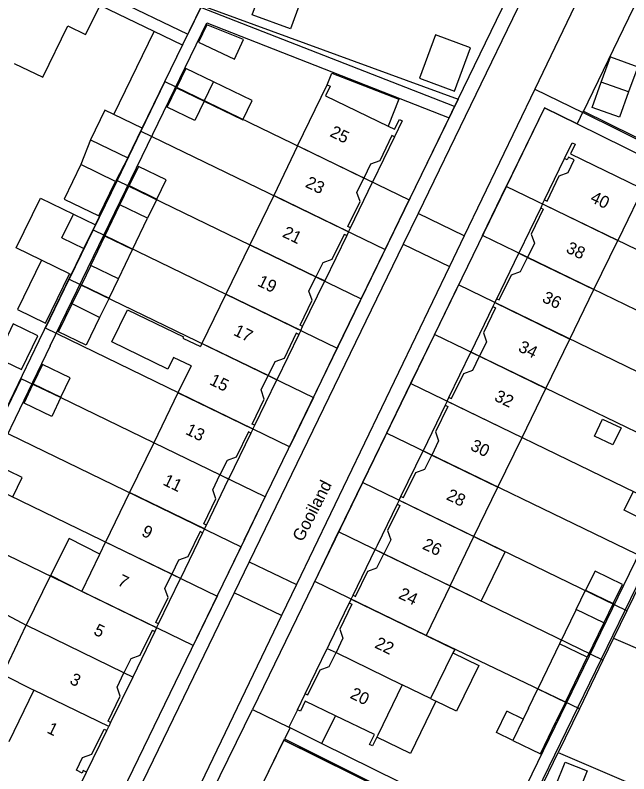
# Model space of a CAD drawing. Extents: x 194485 to 197793, y 468269 to 470822.
# Drawn here: x 197056 to 197116.4, y 469477 to 469551.6 of the extents above; entities that cross this region are included whole.
import ezdxf

# ---------------------------------------------------------------- set-up
doc = ezdxf.new("R2010")
doc.units = 0
for name, color, linetype in [('BAG standplaatsen grensvlak', 7, 'Continuous'), ('BGT begrenzing pand op maaiveld onder overbouw', 7, 'Continuous'), ('BGT grensvlak gebouwinstallatie plus 1', 7, 'Continuous'), ('BGT grensvlak overig bouwwerk uitbreiding populatie', 7, 'Continuous'), ('BGT grensvlak pand deel overbouw', 7, 'Continuous'), ('BGT grensvlak pand op maaiveld', 7, 'Continuous'), ('BGT grensvlak pand op maaiveld LR', 7, 'Continuous'), ('BGT grensvlak wegdeel', 7, 'Continuous'), ('BGT tekst huisnummerreeks', 7, 'Continuous'), ('BGT tekst openbare ruimte label weg', 7, 'Continuous'), ('GEM grensvlak WOZ_BRK percelen', 7, 'Continuous')]:
    doc.layers.add(name, color=color, linetype=linetype)

msp = doc.modelspace()

# ---------------------------------------------------------------- linework, layer by layer
at = {"layer": 'BAG standplaatsen grensvlak'}
for p, q in [((197073.239, 469461.554), (197082.424, 469480.299)), ((197082.424, 469480.299), (197093.762, 469474.694))]:
    msp.add_line(p, q, dxfattribs=at)
at = {"layer": 'BGT begrenzing pand op maaiveld onder overbouw'}
for points in [[(197093.301, 469539.671), (197093.05, 469539.793), (197091.845, 469537.311), (197090.944, 469536.98), (197090.282, 469535.625)], [(197108.066, 469533.466), (197108.317, 469533.344), (197109.494, 469535.829), (197110.392, 469536.17), (197110.989, 469537.423), (197110.426, 469537.689), (197110.29, 469537.406), (197110.035, 469537.529)], [(197088.967, 469530.728), (197088.715, 469530.85), (197089.906, 469533.307), (197089.593, 469534.214), (197090.282, 469535.625)], [(197107.687, 469532.683), (197107.94, 469532.56), (197106.749, 469530.104), (197107.062, 469529.197), (197106.382, 469527.804)], [(197088.592, 469529.955), (197088.341, 469530.077), (197087.136, 469527.594), (197086.235, 469527.263), (197085.573, 469525.907)], [(197103.357, 469523.748), (197103.609, 469523.626), (197104.81, 469526.099), (197105.711, 469526.431), (197106.382, 469527.804)], [(197084.257, 469521.011), (197084.006, 469521.133), (197085.197, 469523.59), (197084.884, 469524.497), (197085.573, 469525.907)], [(197102.982, 469522.974), (197103.234, 469522.852), (197102.044, 469520.396), (197102.357, 469519.489), (197101.672, 469518.087)], [(197083.882, 469520.237), (197083.631, 469520.359), (197082.426, 469517.876), (197081.525, 469517.545), (197080.863, 469516.189)], [(197098.653, 469514.04), (197098.904, 469513.918), (197100.105, 469516.391), (197101.006, 469516.723), (197101.672, 469518.087)], [(197079.547, 469511.293), (197079.296, 469511.415), (197080.487, 469513.872), (197080.174, 469514.779), (197080.863, 469516.189)], [(197098.279, 469513.267), (197098.531, 469513.145), (197097.323, 469510.653), (197097.636, 469509.746), (197096.96, 469508.362)], [(197079.172, 469510.519), (197078.921, 469510.641), (197077.72, 469508.167), (197076.819, 469507.836), (197076.122, 469506.409)], [(197093.932, 469504.297), (197094.183, 469504.175), (197095.384, 469506.648), (197096.285, 469506.98), (197096.96, 469508.362)], [(197074.784, 469501.467), (197074.533, 469501.589), (197075.724, 469504.046), (197075.411, 469504.953), (197076.122, 469506.409)], [(197093.557, 469503.523), (197093.809, 469503.4), (197092.614, 469500.935), (197092.927, 469500.028), (197092.251, 469498.645)], [(197074.414, 469500.703), (197074.163, 469500.824), (197072.958, 469498.342), (197072.057, 469498.011), (197071.39, 469496.646)], [(197089.223, 469494.579), (197089.474, 469494.457), (197090.675, 469496.93), (197091.576, 469497.262), (197092.251, 469498.645)], [(197070.079, 469491.759), (197069.828, 469491.881), (197071.019, 469494.338), (197070.706, 469495.245), (197071.39, 469496.646)], [(197088.853, 469493.814), (197089.105, 469493.691), (197087.915, 469491.236), (197088.228, 469490.329), (197087.543, 469488.926)], [(197069.704, 469490.986), (197069.453, 469491.108), (197068.248, 469488.625), (197067.347, 469488.294), (197066.68, 469486.929)], [(197084.523, 469484.88), (197084.775, 469484.758), (197085.976, 469487.231), (197086.877, 469487.563), (197087.543, 469488.926)], [(197065.369, 469482.042), (197065.118, 469482.164), (197066.309, 469484.621), (197065.996, 469485.528), (197066.68, 469486.929)], [(197063.009, 469477.174), (197062.677, 469477.335), (197062.551, 469477.075), (197061.993, 469477.351), (197062.613, 469478.594), (197063.517, 469478.918), (197064.739, 469481.381), (197064.989, 469481.259)]]:
    msp.add_lwpolyline(points, dxfattribs=at)
at = {"layer": 'BGT grensvlak gebouwinstallatie plus 1'}
for p, q in [((197065.692, 469541.884), (197069.644, 469550.036)), ((197072.433, 469548.683), (197069.644, 469550.036)), ((197068.482, 469540.532), (197072.433, 469548.683)), ((197063.384, 469539.376), (197062.443, 469536.945)), ((197067.058, 469537.595), (197065.854, 469535.292)), ((197064.796, 469529.888), (197066.274, 469532.979)), ((197067.521, 469528.585), (197068.99, 469531.658)), ((197063.427, 469527.024), (197064.796, 469529.888)), ((197067.521, 469528.585), (197064.796, 469529.888)), ((197061.605, 469526.347), (197062.74, 469528.687)), ((197066.14, 469525.698), (197067.521, 469528.585)), ((197061.319, 469526.21), (197061.497, 469526.124)), ((197061.497, 469526.124), (197061.605, 469526.347)), ((197101.12, 469500.332), (197104.179, 469498.848)), ((197101.828, 469494), (197104.179, 469498.848)), ((197101.828, 469494), (197098.769, 469495.484)), ((197111.179, 469493.165), (197109.547, 469489.787)), ((197113.887, 469491.846), (197112.253, 469488.476)), ((197096.853, 469484.401), (197097.36, 469484.155)), ((197083.756, 469483.296), (197082.903, 469481.57)), ((197087.481, 469482.707), (197086.13, 469479.975)), ((197103.324, 469481.061), (197104.336, 469483.152)), ((197105.959, 469482.366), (197104.336, 469483.152)), ((197082.903, 469481.57), (197083.019, 469481.513)), ((197086.13, 469479.975), (197083.019, 469481.513)), ((197104.952, 469480.273), (197103.324, 469481.061))]:
    msp.add_line(p, q, dxfattribs=at)
for points in [[(197074.023, 469549), (197077.547, 469547.331), (197078.457, 469549.252), (197074.836, 469550.697), (197074.023, 469549)], [(197086.686, 469544.798), (197087.14, 469545.954), (197093.713, 469543.372), (197092.675, 469540.729)], [(197116.327, 469544.09), (197115.422, 469541.601), (197112.736, 469542.577), (197113.641, 469545.066)], [(197058.556, 469527.549), (197056.086, 469528.746), (197058.464, 469533.649), (197061.714, 469532.073)], [(197064.285, 469521.908), (197062.951, 469519.177), (197060.238, 469520.502), (197061.572, 469523.233)], [(197064.299, 469498.618), (197061.3, 469500.154), (197059.441, 469496.522)], [(197054.092, 469487.291), (197051.726, 469488.51), (197054.123, 469493.158), (197057.049, 469491.607)], [(197099.043, 469488.886), (197101.589, 469487.643), (197099.399, 469483.158), (197097.36, 469484.155)], [(197097.36, 469484.155), (197094.864, 469479.007), (197091.556, 469480.611)]]:
    msp.add_lwpolyline(points, dxfattribs=at)
at = {"layer": 'BGT grensvlak overig bouwwerk uitbreiding populatie'}
for p, q in [((197060.58, 469529.734), (197061.714, 469532.073)), ((197061.714, 469532.073), (197063.874, 469531.027)), ((197062.74, 469528.687), (197063.874, 469531.027)), ((197060.58, 469529.734), (197062.74, 469528.687))]:
    msp.add_line(p, q, dxfattribs=at)
for points in [[(197074.581, 469543.182), (197078.362, 469541.353), (197079.28, 469543.251), (197075.499, 469545.08)], [(197115.589, 469511.05), (197114.795, 469509.369), (197112.976, 469510.227), (197113.769, 469511.909), (197115.589, 469511.05)], [(197110.077, 469478.143), (197112.24, 469477.288), (197111.308, 469474.93), (197109.146, 469475.785), (197110.077, 469478.143)]]:
    msp.add_lwpolyline(points, dxfattribs=at)
at = {"layer": 'BGT grensvlak pand deel overbouw'}
for p, q in [((197093.301, 469539.671), (197091.139, 469535.209)), ((197108.066, 469533.466), (197110.035, 469537.529)), ((197091.139, 469535.209), (197090.282, 469535.625)), ((197088.967, 469530.728), (197091.139, 469535.209)), ((197107.687, 469532.683), (197105.524, 469528.22)), ((197088.592, 469529.955), (197086.428, 469525.493)), ((197103.357, 469523.748), (197105.524, 469528.22)), ((197105.524, 469528.22), (197106.382, 469527.804)), ((197086.428, 469525.493), (197085.573, 469525.907)), ((197084.257, 469521.011), (197086.428, 469525.493)), ((197102.982, 469522.974), (197100.815, 469518.503)), ((197083.882, 469520.237), (197081.718, 469515.774)), ((197098.653, 469514.04), (197100.815, 469518.503)), ((197100.815, 469518.503), (197101.672, 469518.087)), ((197081.718, 469515.774), (197080.863, 469516.189)), ((197079.547, 469511.293), (197081.718, 469515.774)), ((197098.279, 469513.267), (197096.103, 469508.778)), ((197079.172, 469510.519), (197076.978, 469505.994)), ((197093.932, 469504.297), (197096.103, 469508.778)), ((197096.103, 469508.778), (197096.96, 469508.362)), ((197076.978, 469505.994), (197076.122, 469506.409)), ((197074.784, 469501.467), (197076.978, 469505.994)), ((197074.414, 469500.703), (197072.246, 469496.231)), ((197089.223, 469494.579), (197091.395, 469499.06)), ((197091.395, 469499.06), (197092.251, 469498.645)), ((197072.246, 469496.231), (197071.39, 469496.646)), ((197070.079, 469491.759), (197072.246, 469496.231)), ((197069.704, 469490.986), (197067.537, 469486.514)), ((197084.523, 469484.88), (197086.686, 469489.342)), ((197086.686, 469489.342), (197087.543, 469488.926)), ((197067.537, 469486.514), (197066.68, 469486.929)), ((197067.537, 469486.514), (197065.369, 469482.042)), ((197063.009, 469477.174), (197064.989, 469481.259))]:
    msp.add_line(p, q, dxfattribs=at)
for points in [[(197093.557, 469503.523), (197091.586, 469499.455), (197091.395, 469499.06)], [(197088.853, 469493.814), (197086.878, 469489.739), (197086.686, 469489.342)]]:
    msp.add_lwpolyline(points, dxfattribs=at)
at = {"layer": 'BGT grensvlak pand op maaiveld'}
for p, q in [((197074.581, 469543.182), (197075.499, 469545.08)), ((197083.769, 469538.782), (197086.686, 469544.798)), ((197116.327, 469544.09), (197113.641, 469545.066)), ((197068.482, 469540.532), (197065.692, 469541.884)), ((197067.058, 469537.595), (197068.482, 469540.532)), ((197063.384, 469539.376), (197067.058, 469537.595)), ((197083.769, 469538.782), (197081.409, 469533.914)), ((197062.443, 469536.945), (197060.794, 469533.543)), ((197065.854, 469535.292), (197062.443, 469536.945)), ((197066.274, 469532.979), (197067.194, 469534.871)), ((197069.91, 469533.551), (197068.99, 469531.658)), ((197081.409, 469533.914), (197079.059, 469529.064)), ((197107.874, 469533.069), (197108.066, 469533.466)), ((197068.99, 469531.658), (197066.274, 469532.979)), ((197107.874, 469533.069), (197107.687, 469532.683)), ((197088.779, 469530.341), (197088.592, 469529.955)), ((197088.779, 469530.341), (197088.967, 469530.728)), ((197112.909, 469524.638), (197115.26, 469529.487)), ((197079.059, 469529.064), (197076.699, 469524.197)), ((197058.556, 469527.549), (197056.201, 469522.69)), ((197061.319, 469526.21), (197058.556, 469527.549)), ((197063.427, 469527.024), (197062.5, 469525.129)), ((197066.14, 469525.698), (197063.427, 469527.024)), ((197061.572, 469523.233), (197062.5, 469525.129)), ((197065.213, 469523.803), (197066.14, 469525.698)), ((197110.553, 469519.78), (197112.909, 469524.638)), ((197065.213, 469523.803), (197064.285, 469521.908)), ((197076.699, 469524.197), (197074.348, 469519.347)), ((197103.17, 469523.361), (197103.357, 469523.748)), ((197064.285, 469521.908), (197061.572, 469523.233)), ((197103.17, 469523.361), (197102.982, 469522.974)), ((197084.069, 469520.624), (197083.882, 469520.237)), ((197084.069, 469520.624), (197084.257, 469521.011)), ((197072.482, 469519.859), (197074.194, 469519.029)), ((197108.196, 469514.922), (197110.553, 469519.78)), ((197074.348, 469519.347), (197074.194, 469519.029)), ((197073.279, 469517.143), (197071.567, 469517.973)), ((197073.279, 469517.143), (197071.988, 469514.479)), ((197105.845, 469510.074), (197108.196, 469514.922)), ((197071.988, 469514.479), (197069.607, 469509.567)), ((197098.466, 469513.653), (197098.653, 469514.04)), ((197098.466, 469513.653), (197098.279, 469513.267)), ((197079.359, 469510.906), (197079.172, 469510.519)), ((197079.359, 469510.906), (197079.547, 469511.293)), ((197103.481, 469505.199), (197105.845, 469510.074)), ((197069.607, 469509.567), (197067.23, 469504.663)), ((197101.12, 469500.332), (197103.481, 469505.199)), ((197067.23, 469504.663), (197064.874, 469499.805)), ((197093.744, 469503.909), (197093.932, 469504.297)), ((197093.744, 469503.909), (197093.557, 469503.523)), ((197074.601, 469501.09), (197074.414, 469500.703)), ((197074.601, 469501.09), (197074.784, 469501.467)), ((197064.299, 469498.618), (197064.874, 469499.805)), ((197098.769, 469495.484), (197101.12, 469500.332)), ((197062.519, 469494.946), (197064.299, 469498.618)), ((197059.441, 469496.522), (197057.049, 469491.607)), ((197062.519, 469494.946), (197059.441, 469496.522)), ((197098.769, 469495.484), (197096.408, 469490.616)), ((197089.036, 469494.192), (197089.223, 469494.579)), ((197111.179, 469493.165), (197112.107, 469495.053)), ((197089.036, 469494.192), (197088.853, 469493.814)), ((197114.806, 469493.742), (197113.887, 469491.846)), ((197113.887, 469491.846), (197111.179, 469493.165)), ((197054.832, 469486.909), (197057.049, 469491.607)), ((197069.891, 469491.372), (197070.079, 469491.759)), ((197069.891, 469491.372), (197069.704, 469490.986)), ((197096.408, 469490.616), (197099.218, 469489.244)), ((197099.218, 469489.244), (197099.043, 469488.886)), ((197109.547, 469489.787), (197108.322, 469487.258)), ((197112.253, 469488.476), (197109.547, 469489.787)), ((197099.043, 469488.886), (197096.853, 469484.401)), ((197111.028, 469485.947), (197112.253, 469488.476)), ((197108.322, 469487.258), (197107.407, 469485.365)), ((197094.056, 469485.767), (197091.651, 469480.807)), ((197096.853, 469484.401), (197094.056, 469485.767)), ((197110.113, 469484.059), (197111.028, 469485.947)), ((197057.808, 469485.229), (197055.347, 469480.152)), ((197083.756, 469483.296), (197084.523, 469484.88)), ((197106.491, 469483.472), (197107.407, 469485.365)), ((197110.113, 469484.059), (197109.198, 469482.17)), ((197106.491, 469483.472), (197105.959, 469482.366)), ((197065.369, 469482.042), (197065.181, 469481.655)), ((197105.959, 469482.366), (197104.952, 469480.273)), ((197064.989, 469481.259), (197065.181, 469481.655)), ((197091.651, 469480.807), (197091.556, 469480.611)), ((197062.251, 469475.609), (197063.009, 469477.174))]:
    msp.add_line(p, q, dxfattribs=at)
for points in [[(197079.298, 469551.677), (197081.423, 469557.502), (197085.181, 469556.131), (197083.056, 469550.306), (197079.298, 469551.677)], [(197061.146, 469550.588), (197062.901, 469549.748), (197064.334, 469552.612)], [(197055.865, 469546.905), (197058.702, 469545.533), (197061.146, 469550.588)], [(197095.763, 469545.439), (197099.202, 469544.182), (197100.761, 469548.449), (197097.322, 469549.706), (197095.763, 469545.439)], [(197113.641, 469545.066), (197114.545, 469547.555), (197117.231, 469546.579), (197116.327, 469544.09)], [(197075.499, 469545.08), (197072.781, 469546.395), (197071.863, 469544.497)], [(197074.581, 469543.182), (197073.663, 469541.283), (197070.945, 469542.598), (197071.863, 469544.497)], [(197086.686, 469544.798), (197086.973, 469544.66), (197086.51, 469543.696), (197092.675, 469540.729)], [(197065.692, 469541.884), (197064.808, 469542.313), (197063.384, 469539.376)], [(197092.675, 469540.729), (197093.313, 469540.422), (197093.777, 469541.386), (197094.065, 469541.247), (197093.301, 469539.671)], [(197110.035, 469537.529), (197110.795, 469539.097), (197111.084, 469538.957), (197110.618, 469537.993), (197117.433, 469534.696), (197117.899, 469535.66), (197118.187, 469535.521), (197115.26, 469529.487)], [(197069.91, 469533.551), (197070.83, 469535.444), (197068.113, 469536.762), (197067.194, 469534.871)], [(197060.794, 469533.543), (197064.205, 469531.89), (197065.854, 469535.292)], [(197056.201, 469522.69), (197058.963, 469521.351), (197061.319, 469526.21)], [(197071.567, 469517.973), (197071.009, 469516.822), (197065.496, 469519.495), (197067.032, 469522.663), (197072.545, 469519.99), (197072.482, 469519.859)], [(197055.775, 469521.259), (197054.178, 469517.927), (197056.598, 469516.767), (197058.195, 469520.1), (197055.775, 469521.259)], [(197060.483, 469514.056), (197061.393, 469515.955), (197058.67, 469517.26), (197057.76, 469515.361)], [(197060.483, 469514.056), (197059.573, 469512.156), (197056.85, 469513.461), (197057.76, 469515.361)], [(197055.739, 469504.267), (197056.658, 469506.164), (197053.941, 469507.482), (197053.022, 469505.585)], [(197119.528, 469503.487), (197118.618, 469501.609), (197115.891, 469502.93), (197116.815, 469504.824)], [(197114.806, 469493.742), (197115.724, 469495.637), (197113.034, 469496.941), (197112.107, 469495.053)], [(197054.832, 469486.909), (197054.771, 469486.781), (197057.808, 469485.229)], [(197087.481, 469482.707), (197084.512, 469484.13), (197084.045, 469483.157), (197083.756, 469483.296)], [(197091.556, 469480.611), (197091.141, 469479.756), (197090.853, 469479.894), (197091.32, 469480.867), (197087.481, 469482.707)], [(197104.952, 469480.273), (197107.659, 469478.971), (197109.198, 469482.17)]]:
    msp.add_lwpolyline(points, dxfattribs=at)
at = {"layer": 'BGT grensvlak pand op maaiveld LR'}
for p, q in [((197071.863, 469544.497), (197074.581, 469543.182)), ((197090.282, 469535.625), (197083.769, 469538.782)), ((197067.194, 469534.871), (197069.91, 469533.551)), ((197088.779, 469530.341), (197081.409, 469533.914)), ((197107.874, 469533.069), (197115.26, 469529.487)), ((197085.573, 469525.907), (197079.059, 469529.064)), ((197106.382, 469527.804), (197112.909, 469524.638)), ((197062.5, 469525.129), (197065.213, 469523.803)), ((197084.069, 469520.624), (197076.699, 469524.197)), ((197103.17, 469523.361), (197110.553, 469519.78)), ((197080.863, 469516.189), (197074.348, 469519.347)), ((197101.672, 469518.087), (197108.196, 469514.922)), ((197057.76, 469515.361), (197060.483, 469514.056)), ((197079.359, 469510.906), (197071.988, 469514.479)), ((197098.466, 469513.653), (197105.845, 469510.074)), ((197076.122, 469506.409), (197069.607, 469509.567)), ((197096.96, 469508.362), (197103.481, 469505.199)), ((197074.601, 469501.09), (197067.23, 469504.663)), ((197093.744, 469503.909), (197101.12, 469500.332)), ((197071.39, 469496.646), (197064.874, 469499.805)), ((197092.251, 469498.645), (197098.769, 469495.484)), ((197069.891, 469491.372), (197062.519, 469494.946)), ((197112.107, 469495.053), (197114.806, 469493.742)), ((197089.036, 469494.192), (197096.408, 469490.616)), ((197066.68, 469486.929), (197057.049, 469491.607)), ((197087.543, 469488.926), (197094.056, 469485.767)), ((197065.181, 469481.655), (197057.808, 469485.229)), ((197107.407, 469485.365), (197110.113, 469484.059))]:
    msp.add_line(p, q, dxfattribs=at)
at = {"layer": 'BGT grensvlak wegdeel'}
for p, q in [((197099.548, 469543.389), (197111.355, 469567.749)), ((197112.643, 469567.281), (197095.614, 469532.125)), ((197117.304, 469565.585), (197107.105, 469544.383)), ((197122.324, 469563.76), (197111.812, 469542.057)), ((197053.097, 469559.376), (197072.962, 469549.773)), ((197069.644, 469550.036), (197064.334, 469552.612)), ((197059.423, 469519.096), (197074.837, 469550.891)), ((197074.837, 469550.891), (197098.662, 469541.561)), ((197072.433, 469548.683), (197072.962, 469549.773)), ((197107.105, 469544.383), (197100.157, 469529.939)), ((197107.105, 469544.383), (197111.812, 469542.057)), ((197099.187, 469542.645), (197099.548, 469543.389)), ((197108.042, 469542.529), (197079.333, 469483.335)), ((197098.662, 469541.561), (197099.187, 469542.645)), ((197078.518, 469500), (197098.662, 469541.561)), ((197063.874, 469531.027), (197067.058, 469537.595)), ((197095.614, 469532.125), (197094.153, 469529.109)), ((197100.157, 469529.939), (197095.614, 469532.125)), ((197100.157, 469529.939), (197098.705, 469526.919)), ((197094.153, 469529.109), (197079.014, 469497.856)), ((197094.153, 469529.109), (197098.705, 469526.919)), ((197098.705, 469526.919), (197083.655, 469495.632)), ((197058.344, 469519.62), (197061.497, 469526.124)), ((197059.423, 469519.096), (197041.949, 469483.037)), ((197048.836, 469500), (197058.344, 469519.62)), ((197078.518, 469500), (197064.888, 469471.879)), ((197079.014, 469497.856), (197077.532, 469494.795)), ((197079.014, 469497.856), (197083.655, 469495.632)), ((197083.655, 469495.632), (197082.181, 469492.567)), ((197077.532, 469494.795), (197066.129, 469471.257)), ((197082.181, 469492.567), (197077.532, 469494.795)), ((197082.181, 469492.567), (197070.75, 469468.804)), ((197071.928, 469468.223), (197079.333, 469483.335)), ((197079.333, 469483.335), (197082.903, 469481.57)), ((197083.019, 469481.513), (197082.49, 469480.434)), ((197075.615, 469466.402), (197082.49, 469480.434))]:
    msp.add_line(p, q, dxfattribs=at)
for points in [[(197099.187, 469542.645), (197074.242, 469552.414), (197072.962, 469549.773)], [(197108.042, 469542.529), (197111.283, 469540.966), (197132.755, 469530.372), (197103.994, 469471.142), (197086.13, 469479.975)], [(197082.49, 469480.434), (197104.495, 469469.427), (197134.313, 469530.833), (197133.235, 469531.374), (197133.273, 469531.455), (197111.812, 469542.057)]]:
    msp.add_lwpolyline(points, dxfattribs=at)
at = {"layer": 'GEM grensvlak WOZ_BRK percelen'}
for p, q in [((197070.705, 469545.114), (197068.349, 469540.246)), ((197070.705, 469545.114), (197094.738, 469533.465)), ((197068.349, 469540.246), (197066, 469535.393)), ((197068.349, 469540.246), (197092.378, 469528.596)), ((197066, 469535.393), (197063.644, 469530.526)), ((197066, 469535.393), (197090.028, 469523.748)), ((197130.268, 469522.208), (197104.295, 469534.805)), ((197092.378, 469528.596), (197094.738, 469533.465)), ((197063.644, 469530.526), (197061.295, 469525.674)), ((197063.644, 469530.526), (197087.669, 469518.879)), ((197090.028, 469523.748), (197092.378, 469528.596)), ((197061.295, 469525.674), (197085.318, 469514.029)), ((197087.669, 469518.879), (197090.028, 469523.748)), ((197097.232, 469520.241), (197094.88, 469515.392)), ((197123.217, 469507.635), (197097.232, 469520.241)), ((197085.318, 469514.029), (197087.669, 469518.879)), ((197094.88, 469515.392), (197092.516, 469510.518)), ((197120.871, 469502.786), (197094.88, 469515.392)), ((197054.185, 469510.986), (197078.201, 469499.345)), ((197092.516, 469510.518), (197090.155, 469505.65)), ((197118.511, 469497.909), (197092.516, 469510.518)), ((197051.833, 469506.127), (197075.845, 469494.486)), ((197090.155, 469505.65), (197087.804, 469500.802)), ((197116.155, 469493.041), (197090.155, 469505.65)), ((197113.809, 469488.19), (197087.804, 469500.802)), ((197075.845, 469494.486), (197078.201, 469499.345)), ((197118.511, 469497.909), (197116.155, 469493.041)), ((197116.155, 469493.041), (197114.844, 469490.331)), ((197114.844, 469490.331), (197113.809, 469488.19)), ((197114.844, 469490.331), (197157.434, 469472.167)), ((197113.809, 469488.19), (197111.491, 469483.4)), ((197111.491, 469483.4), (197109.401, 469479.079)), ((197104.67, 469469.301), (197109.401, 469479.079)), ((197109.401, 469479.079), (197152.535, 469460.682))]:
    msp.add_line(p, q, dxfattribs=at)
for points in [[(197070.705, 469545.114), (197074.332, 469552.607), (197099.548, 469543.389), (197094.738, 469533.465)], [(197134.524, 469531.004), (197111.877, 469542.192), (197111.283, 469540.966), (197108.042, 469542.53), (197104.295, 469534.805)], [(197127.921, 469517.357), (197101.943, 469529.956), (197104.295, 469534.805)], [(197085.318, 469514.029), (197082.961, 469509.166), (197058.964, 469520.858), (197061.295, 469525.674)], [(197125.569, 469512.497), (197099.587, 469525.098), (197097.232, 469520.241)], [(197078.201, 469499.345), (197080.575, 469504.244), (197069.626, 469509.579), (197060.419, 469514.033), (197056.552, 469515.877), (197054.185, 469510.986)], [(197075.845, 469494.486), (197073.49, 469489.627), (197049.481, 469501.267), (197051.833, 469506.127)], [(197111.491, 469483.4), (197096.408, 469490.616), (197085.443, 469495.934), (197087.804, 469500.802)], [(197093.762, 469474.694), (197082.424, 469480.299), (197073.239, 469461.554), (197084.611, 469456.018)]]:
    msp.add_lwpolyline(points, dxfattribs=at)

# ---------------------------------------------------------------- texts
at = {"layer": 'BGT tekst huisnummerreeks'}
for s, rotation, p in [('25', 334, (197086.854, 469539.768)), ('23', 334.1, (197084.437, 469534.786)), ('40', 334.4, (197112.469, 469533.319)), ('21', 334.1, (197082.186, 469529.876)), ('38', 334.4, (197110.087, 469528.352)), ('19', 334.1, (197079.727, 469525.068)), ('36', 334.1, (197107.738, 469523.481)), ('17', 334.1, (197077.373, 469520.209)), ('34', 334.1, (197105.385, 469518.621)), ('15', 334.1, (197075.014, 469515.353)), ('32', 334.1, (197103.036, 469513.766)), ('13', 334.1, (197072.647, 469510.461)), ('30', 334.1, (197100.677, 469508.906)), ('11', 334.1, (197070.428, 469505.475)), ('28', 334.1, (197098.313, 469504.034)), ('9', 334.1, (197068.32, 469500.468)), ('26', 334.1, (197095.959, 469499.176)), ('7', 334.1, (197065.966, 469495.608)), ('24', 334.2, (197093.608, 469494.315)), ('5', 334.1, (197063.607, 469490.752)), ('22', 334.2, (197091.258, 469489.453)), ('3', 333.9, (197061.252, 469485.911)), ('20', 334, (197088.835, 469484.49)), ('1', 333.9, (197059.013, 469481.071))]:
    msp.add_text(s, height=1.2, rotation=rotation, dxfattribs=at).set_placement(p)
at = {"layer": 'BGT tekst openbare ruimte label weg'}
msp.add_text('Gooiland', height=1.2, rotation=63, dxfattribs=at).set_placement((197084.256, 469499.756))

doc.saveas('drawing.dxf')
